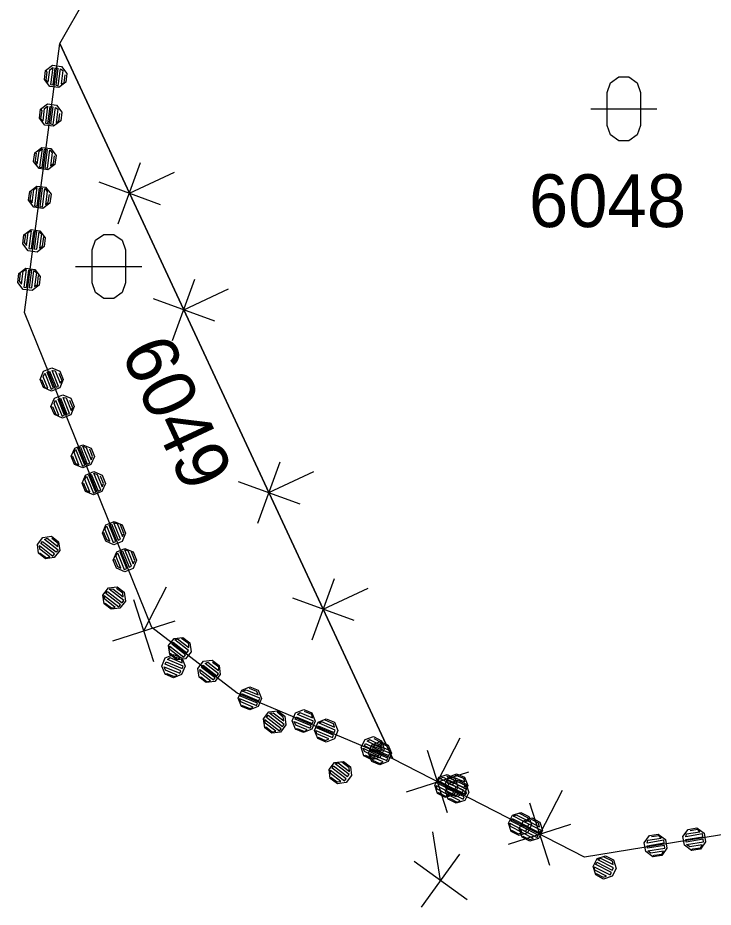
# Model space of a CAD drawing. Extents: x -266179 to -264727, y -1243225 to -1241702.
# Drawn here: x -265695.85 to -265674.79, y -1241835.92 to -1241808.99 of the extents above; entities that cross this region are included whole.
import ezdxf

# ---------------------------------------------------------------- set-up
doc = ezdxf.new("R2010")
doc.units = 0
for name, color, linetype in [('Vrstva 1', 7, 'Continuous'), ('Vrstva 19', 7, 'Continuous'), ('Vrstva 21', 7, 'Continuous')]:
    doc.layers.add(name, color=color, linetype=linetype)

msp = doc.modelspace()

# ---------------------------------------------------------------- linework, layer by layer
at = {"layer": 'Vrstva 1'}
for p, q in [((-265694.58, -1241809.77), (-265684.58, -1241792.19)), ((-265695.65, -1241817.92), (-265694.58, -1241809.77)), ((-265694.58, -1241809.77), (-265684.49, -1241831.43)), ((-265691.79, -1241827.45), (-265695.65, -1241817.92)), ((-265689.21, -1241829.44), (-265691.79, -1241827.45)), ((-265684.49, -1241831.43), (-265689.21, -1241829.44)), ((-265678.69, -1241834.41), (-265684.49, -1241831.43)), ((-265668.24, -1241832.71), (-265678.69, -1241834.41))]:
    msp.add_line(p, q, dxfattribs=at)
for points in [[(-265678, -1241811.25), (-265677.9, -1241810.96), (-265677.65, -1241810.78), (-265677.34, -1241810.78), (-265677.09, -1241810.96), (-265676.99, -1241811.25), (-265676.99, -1241812.25), (-265677.09, -1241812.54), (-265677.34, -1241812.72), (-265677.65, -1241812.72), (-265677.9, -1241812.54), (-265678, -1241812.25)], [(-265693.6, -1241816.02), (-265693.5, -1241815.73), (-265693.25, -1241815.55), (-265692.94, -1241815.55), (-265692.69, -1241815.73), (-265692.59, -1241816.02), (-265692.59, -1241817.02), (-265692.69, -1241817.31), (-265692.94, -1241817.49), (-265693.25, -1241817.49), (-265693.5, -1241817.31), (-265693.6, -1241817.02)]]:
    msp.add_lwpolyline(points, close=True, dxfattribs=at)
for points in [[(-265678.5, -1241811.75), (-265677.23, -1241811.75), (-265676.5, -1241811.75)], [(-265694.1, -1241816.52), (-265692.83, -1241816.52), (-265692.1, -1241816.52)]]:
    msp.add_lwpolyline(points, dxfattribs=at)
at = {"layer": 'Vrstva 19'}
for p, q in [((-265694.58, -1241809.77), (-265684.58, -1241792.19)), ((-265695.65, -1241817.92), (-265694.58, -1241809.77)), ((-265691.79, -1241827.45), (-265695.65, -1241817.92)), ((-265689.21, -1241829.44), (-265691.79, -1241827.45)), ((-265684.49, -1241831.43), (-265689.21, -1241829.44)), ((-265678.69, -1241834.41), (-265684.49, -1241831.43)), ((-265668.24, -1241832.71), (-265678.69, -1241834.41))]:
    msp.add_line(p, q, dxfattribs=at)
for points in [[(-265695.01, -1241810.591), (-265694.797, -1241810.427), (-265694.529, -1241810.463), (-265694.365, -1241810.676), (-265694.401, -1241810.943), (-265694.614, -1241811.107), (-265694.881, -1241811.072), (-265695.045, -1241810.859), (-265695.01, -1241810.591), (-265694.975, -1241810.636), (-265695.007, -1241810.874), (-265694.935, -1241810.944), (-265694.886, -1241810.567), (-265694.796, -1241810.498), (-265694.864, -1241811.014), (-265694.784, -1241811.024), (-265694.717, -1241810.508), (-265694.637, -1241810.519), (-265694.705, -1241811.034), (-265694.627, -1241811.055), (-265694.559, -1241810.539), (-265694.485, -1241810.589), (-265694.539, -1241810.996), (-265694.453, -1241810.957), (-265694.421, -1241810.719)], [(-265695.163, -1241811.761), (-265694.95, -1241811.597), (-265694.683, -1241811.633), (-265694.519, -1241811.846), (-265694.554, -1241812.113), (-265694.767, -1241812.277), (-265695.035, -1241812.242), (-265695.199, -1241812.029), (-265695.163, -1241811.761), (-265695.129, -1241811.806), (-265695.16, -1241812.044), (-265695.089, -1241812.114), (-265695.039, -1241811.737), (-265694.95, -1241811.668), (-265695.017, -1241812.184), (-265694.938, -1241812.194), (-265694.87, -1241811.678), (-265694.791, -1241811.689), (-265694.859, -1241812.204), (-265694.781, -1241812.225), (-265694.713, -1241811.709), (-265694.639, -1241811.759), (-265694.692, -1241812.166), (-265694.606, -1241812.127), (-265694.575, -1241811.889)], [(-265695.337, -1241813.079), (-265695.124, -1241812.916), (-265694.856, -1241812.951), (-265694.693, -1241813.164), (-265694.728, -1241813.432), (-265694.941, -1241813.596), (-265695.209, -1241813.56), (-265695.372, -1241813.347), (-265695.337, -1241813.079), (-265695.299, -1241813.095), (-265695.33, -1241813.333), (-265695.261, -1241813.422), (-265695.209, -1241813.026), (-265695.119, -1241812.957), (-265695.192, -1241813.512), (-265695.113, -1241813.522), (-265695.04, -1241812.967), (-265694.961, -1241812.978), (-265695.034, -1241813.533), (-265694.954, -1241813.543), (-265694.881, -1241812.988), (-265694.813, -1241813.078), (-265694.865, -1241813.474), (-265694.775, -1241813.406), (-265694.744, -1241813.168)], [(-265695.491, -1241814.249), (-265695.278, -1241814.086), (-265695.01, -1241814.121), (-265694.846, -1241814.334), (-265694.882, -1241814.602), (-265695.095, -1241814.766), (-265695.362, -1241814.73), (-265695.526, -1241814.517), (-265695.491, -1241814.249), (-265695.452, -1241814.265), (-265695.484, -1241814.503), (-265695.415, -1241814.592), (-265695.363, -1241814.196), (-265695.273, -1241814.127), (-265695.346, -1241814.682), (-265695.267, -1241814.692), (-265695.194, -1241814.137), (-265695.114, -1241814.148), (-265695.187, -1241814.703), (-265695.108, -1241814.713), (-265695.035, -1241814.158), (-265694.966, -1241814.248), (-265695.018, -1241814.644), (-265694.929, -1241814.576), (-265694.897, -1241814.338)], [(-265695.665, -1241815.568), (-265695.451, -1241815.404), (-265695.184, -1241815.44), (-265695.02, -1241815.653), (-265695.055, -1241815.92), (-265695.268, -1241816.084), (-265695.536, -1241816.049), (-265695.7, -1241815.836), (-265695.665, -1241815.568), (-265695.624, -1241815.563), (-265695.655, -1241815.801), (-265695.586, -1241815.891), (-265695.534, -1241815.494), (-265695.447, -1241815.445), (-265695.517, -1241815.981), (-265695.438, -1241815.991), (-265695.369, -1241815.466), (-265695.288, -1241815.466), (-265695.357, -1241815.992), (-265695.278, -1241816.002), (-265695.209, -1241815.477), (-265695.136, -1241815.537), (-265695.192, -1241815.963), (-265695.104, -1241815.904), (-265695.067, -1241815.626)], [(-265695.818, -1241816.738), (-265695.605, -1241816.574), (-265695.337, -1241816.61), (-265695.174, -1241816.823), (-265695.209, -1241817.09), (-265695.422, -1241817.254), (-265695.69, -1241817.219), (-265695.853, -1241817.006), (-265695.818, -1241816.738), (-265695.777, -1241816.733), (-265695.809, -1241816.971), (-265695.74, -1241817.061), (-265695.687, -1241816.664), (-265695.6, -1241816.615), (-265695.671, -1241817.151), (-265695.591, -1241817.161), (-265695.522, -1241816.636), (-265695.442, -1241816.636), (-265695.511, -1241817.162), (-265695.431, -1241817.172), (-265695.362, -1241816.647), (-265695.29, -1241816.707), (-265695.346, -1241817.133), (-265695.257, -1241817.074), (-265695.221, -1241816.796)], [(-265695.178, -1241819.941), (-265695.073, -1241819.693), (-265694.823, -1241819.592), (-265694.575, -1241819.696), (-265694.474, -1241819.947), (-265694.579, -1241820.194), (-265694.829, -1241820.296), (-265695.076, -1241820.191), (-265695.178, -1241819.941), (-265695.126, -1241819.963), (-265695.036, -1241820.185), (-265694.939, -1241820.211), (-265695.082, -1241819.859), (-265695.038, -1241819.754), (-265694.842, -1241820.236), (-265694.768, -1241820.206), (-265694.963, -1241819.724), (-265694.889, -1241819.694), (-265694.694, -1241820.176), (-265694.616, -1241820.155), (-265694.811, -1241819.673), (-265694.722, -1241819.68), (-265694.568, -1241820.06), (-265694.513, -1241819.984), (-265694.603, -1241819.762)], [(-265694.847, -1241820.758), (-265694.742, -1241820.511), (-265694.492, -1241820.409), (-265694.244, -1241820.514), (-265694.143, -1241820.764), (-265694.248, -1241821.012), (-265694.498, -1241821.113), (-265694.745, -1241821.008), (-265694.847, -1241820.758), (-265694.795, -1241820.78), (-265694.704, -1241821.003), (-265694.608, -1241821.028), (-265694.751, -1241820.676), (-265694.706, -1241820.572), (-265694.511, -1241821.054), (-265694.437, -1241821.024), (-265694.632, -1241820.542), (-265694.558, -1241820.512), (-265694.363, -1241820.994), (-265694.285, -1241820.973), (-265694.48, -1241820.491), (-265694.391, -1241820.498), (-265694.237, -1241820.878), (-265694.182, -1241820.801), (-265694.272, -1241820.579)], [(-265694.235, -1241822.267), (-265694.13, -1241822.019), (-265693.88, -1241821.918), (-265693.632, -1241822.022), (-265693.531, -1241822.273), (-265693.636, -1241822.52), (-265693.886, -1241822.622), (-265694.133, -1241822.517), (-265694.235, -1241822.267), (-265694.194, -1241822.261), (-265694.104, -1241822.483), (-265694, -1241822.527), (-265694.15, -1241822.157), (-265694.106, -1241822.053), (-265693.895, -1241822.572), (-265693.821, -1241822.541), (-265694.032, -1241822.023), (-265693.957, -1241821.992), (-265693.747, -1241822.511), (-265693.673, -1241822.481), (-265693.883, -1241821.962), (-265693.779, -1241822.006), (-265693.629, -1241822.377), (-265693.585, -1241822.273), (-265693.675, -1241822.051)], [(-265693.904, -1241823.084), (-265693.799, -1241822.837), (-265693.549, -1241822.735), (-265693.301, -1241822.84), (-265693.2, -1241823.09), (-265693.304, -1241823.338), (-265693.555, -1241823.439), (-265693.802, -1241823.334), (-265693.904, -1241823.084), (-265693.863, -1241823.079), (-265693.773, -1241823.301), (-265693.668, -1241823.345), (-265693.819, -1241822.974), (-265693.775, -1241822.87), (-265693.564, -1241823.389), (-265693.49, -1241823.359), (-265693.7, -1241822.84), (-265693.626, -1241822.81), (-265693.416, -1241823.329), (-265693.342, -1241823.299), (-265693.552, -1241822.78), (-265693.448, -1241822.824), (-265693.298, -1241823.195), (-265693.254, -1241823.09), (-265693.344, -1241822.868)], [(-265693.292, -1241824.593), (-265693.187, -1241824.345), (-265692.937, -1241824.244), (-265692.689, -1241824.349), (-265692.588, -1241824.599), (-265692.692, -1241824.846), (-265692.943, -1241824.948), (-265693.19, -1241824.843), (-265693.292, -1241824.593), (-265693.258, -1241824.569), (-265693.168, -1241824.791), (-265693.064, -1241824.835), (-265693.214, -1241824.464), (-265693.163, -1241824.379), (-265692.96, -1241824.879), (-265692.886, -1241824.849), (-265693.085, -1241824.358), (-265693.014, -1241824.319), (-265692.815, -1241824.81), (-265692.741, -1241824.78), (-265692.94, -1241824.288), (-265692.847, -1241824.305), (-265692.686, -1241824.703), (-265692.638, -1241824.608), (-265692.743, -1241824.349)], [(-265695.226, -1241825.205), (-265695.26, -1241824.939), (-265695.096, -1241824.725), (-265694.829, -1241824.69), (-265694.615, -1241824.855), (-265694.581, -1241825.122), (-265694.746, -1241825.336), (-265695.012, -1241825.37), (-265695.226, -1241825.205), (-265695.17, -1241825.198), (-265694.98, -1241825.345), (-265694.883, -1241825.318), (-265695.184, -1241825.086), (-265695.199, -1241824.974), (-265694.787, -1241825.291), (-265694.738, -1241825.228), (-265695.15, -1241824.91), (-265695.101, -1241824.847), (-265694.689, -1241825.164), (-265694.633, -1241825.107), (-265695.044, -1241824.79), (-265694.964, -1241824.751), (-265694.639, -1241825.001), (-265694.63, -1241824.907), (-265694.82, -1241824.761)], [(-265692.96, -1241825.41), (-265692.856, -1241825.163), (-265692.606, -1241825.061), (-265692.358, -1241825.166), (-265692.257, -1241825.416), (-265692.361, -1241825.664), (-265692.612, -1241825.765), (-265692.859, -1241825.661), (-265692.96, -1241825.41), (-265692.927, -1241825.386), (-265692.837, -1241825.608), (-265692.733, -1241825.653), (-265692.883, -1241825.282), (-265692.831, -1241825.196), (-265692.629, -1241825.697), (-265692.554, -1241825.667), (-265692.754, -1241825.175), (-265692.683, -1241825.136), (-265692.484, -1241825.627), (-265692.41, -1241825.597), (-265692.609, -1241825.106), (-265692.516, -1241825.122), (-265692.355, -1241825.521), (-265692.307, -1241825.426), (-265692.412, -1241825.166)], [(-265693.238, -1241826.737), (-265693.272, -1241826.471), (-265693.108, -1241826.257), (-265692.841, -1241826.223), (-265692.627, -1241826.387), (-265692.593, -1241826.654), (-265692.757, -1241826.868), (-265693.024, -1241826.902), (-265693.238, -1241826.737), (-265693.205, -1241826.712), (-265693.015, -1241826.858), (-265692.903, -1241826.844), (-265693.22, -1241826.6), (-265693.235, -1241826.488), (-265692.791, -1241826.829), (-265692.742, -1241826.766), (-265693.186, -1241826.424), (-265693.137, -1241826.361), (-265692.693, -1241826.703), (-265692.644, -1241826.639), (-265693.088, -1241826.297), (-265692.976, -1241826.283), (-265692.659, -1241826.527), (-265692.674, -1241826.415), (-265692.864, -1241826.268)], [(-265691.25, -1241828.27), (-265691.284, -1241828.003), (-265691.119, -1241827.789), (-265690.853, -1241827.755), (-265690.639, -1241827.92), (-265690.605, -1241828.186), (-265690.769, -1241828.4), (-265691.036, -1241828.434), (-265691.25, -1241828.27), (-265691.233, -1241828.232), (-265691.043, -1241828.378), (-265690.931, -1241828.364), (-265691.248, -1241828.12), (-265691.246, -1241828.02), (-265690.819, -1241828.349), (-265690.77, -1241828.286), (-265691.19, -1241827.962), (-265691.149, -1241827.893), (-265690.729, -1241828.216), (-265690.68, -1241828.153), (-265691.1, -1241827.83), (-265691.011, -1241827.797), (-265690.671, -1241828.059), (-265690.677, -1241827.953), (-265690.899, -1241827.782)], [(-265691.387, -1241828.87), (-265691.489, -1241828.622), (-265691.384, -1241828.373), (-265691.135, -1241828.271), (-265690.886, -1241828.376), (-265690.785, -1241828.625), (-265690.89, -1241828.874), (-265691.138, -1241828.975), (-265691.387, -1241828.87), (-265691.335, -1241828.849), (-265691.114, -1241828.942), (-265691.027, -1241828.892), (-265691.378, -1241828.744), (-265691.42, -1241828.64), (-265690.941, -1241828.841), (-265690.91, -1241828.768), (-265691.389, -1241828.566), (-265691.358, -1241828.492), (-265690.879, -1241828.694), (-265690.839, -1241828.624), (-265691.318, -1241828.422), (-265691.25, -1241828.364), (-265690.872, -1241828.523), (-265690.887, -1241828.43), (-265691.108, -1241828.337)], [(-265690.363, -1241828.956), (-265690.397, -1241828.69), (-265690.232, -1241828.476), (-265689.966, -1241828.442), (-265689.752, -1241828.606), (-265689.718, -1241828.873), (-265689.882, -1241829.087), (-265690.149, -1241829.121), (-265690.363, -1241828.956), (-265690.307, -1241828.949), (-265690.117, -1241829.096), (-265690.02, -1241829.069), (-265690.321, -1241828.837), (-265690.336, -1241828.725), (-265689.924, -1241829.042), (-265689.875, -1241828.979), (-265690.287, -1241828.661), (-265690.238, -1241828.598), (-265689.826, -1241828.915), (-265689.769, -1241828.858), (-265690.181, -1241828.541), (-265690.101, -1241828.502), (-265689.776, -1241828.752), (-265689.767, -1241828.658), (-265689.957, -1241828.512)], [(-265689.074, -1241829.845), (-265689.175, -1241829.596), (-265689.071, -1241829.347), (-265688.822, -1241829.246), (-265688.573, -1241829.35), (-265688.472, -1241829.599), (-265688.576, -1241829.848), (-265688.825, -1241829.949), (-265689.074, -1241829.845), (-265689.049, -1241829.812), (-265688.828, -1241829.905), (-265688.723, -1241829.862), (-265689.092, -1241829.707), (-265689.135, -1241829.602), (-265688.619, -1241829.819), (-265688.588, -1241829.746), (-265689.104, -1241829.528), (-265689.073, -1241829.455), (-265688.556, -1241829.672), (-265688.525, -1241829.598), (-265689.042, -1241829.381), (-265688.937, -1241829.338), (-265688.568, -1241829.494), (-265688.611, -1241829.389), (-265688.832, -1241829.296)], [(-265688.375, -1241830.489), (-265688.409, -1241830.222), (-265688.244, -1241830.008), (-265687.978, -1241829.974), (-265687.764, -1241830.138), (-265687.73, -1241830.405), (-265687.894, -1241830.619), (-265688.161, -1241830.653), (-265688.375, -1241830.489), (-265688.342, -1241830.463), (-265688.152, -1241830.609), (-265688.04, -1241830.595), (-265688.357, -1241830.351), (-265688.371, -1241830.239), (-265687.928, -1241830.58), (-265687.879, -1241830.517), (-265688.323, -1241830.175), (-265688.274, -1241830.112), (-265687.83, -1241830.454), (-265687.781, -1241830.39), (-265688.225, -1241830.048), (-265688.113, -1241830.034), (-265687.796, -1241830.278), (-265687.81, -1241830.166), (-265688, -1241830.019)], [(-265687.446, -1241830.532), (-265687.547, -1241830.283), (-265687.442, -1241830.035), (-265687.193, -1241829.933), (-265686.945, -1241830.038), (-265686.843, -1241830.287), (-265686.948, -1241830.536), (-265687.197, -1241830.637), (-265687.446, -1241830.532), (-265687.393, -1241830.511), (-265687.172, -1241830.604), (-265687.086, -1241830.554), (-265687.436, -1241830.406), (-265687.479, -1241830.301), (-265686.999, -1241830.503), (-265686.968, -1241830.43), (-265687.448, -1241830.228), (-265687.417, -1241830.154), (-265686.937, -1241830.356), (-265686.897, -1241830.286), (-265687.376, -1241830.084), (-265687.308, -1241830.026), (-265686.93, -1241830.185), (-265686.945, -1241830.092), (-265687.167, -1241829.999)], [(-265686.761, -1241830.819), (-265686.862, -1241830.57), (-265686.757, -1241830.321), (-265686.509, -1241830.22), (-265686.26, -1241830.325), (-265686.158, -1241830.573), (-265686.263, -1241830.822), (-265686.512, -1241830.924), (-265686.761, -1241830.819), (-265686.755, -1241830.778), (-265686.533, -1241830.871), (-265686.429, -1241830.829), (-265686.797, -1241830.673), (-265686.821, -1241830.576), (-265686.324, -1241830.786), (-265686.293, -1241830.712), (-265686.781, -1241830.506), (-265686.759, -1241830.429), (-265686.271, -1241830.635), (-265686.24, -1241830.561), (-265686.728, -1241830.355), (-265686.651, -1241830.301), (-265686.255, -1241830.468), (-265686.288, -1241830.367), (-265686.546, -1241830.258)], [(-265685.374, -1241831.336), (-265685.456, -1241831.08), (-265685.333, -1241830.84), (-265685.077, -1241830.758), (-265684.837, -1241830.881), (-265684.754, -1241831.137), (-265684.878, -1241831.377), (-265685.134, -1241831.459), (-265685.374, -1241831.336), (-265685.32, -1241831.318), (-265685.107, -1241831.428), (-265685.017, -1241831.384), (-265685.355, -1241831.211), (-265685.389, -1241831.103), (-265684.927, -1241831.341), (-265684.89, -1241831.269), (-265685.353, -1241831.032), (-265685.316, -1241830.961), (-265684.854, -1241831.198), (-265684.808, -1241831.132), (-265685.271, -1241830.894), (-265685.198, -1241830.841), (-265684.834, -1241831.029), (-265684.842, -1241830.935), (-265685.055, -1241830.825)], [(-265685.132, -1241831.506), (-265685.234, -1241831.258), (-265685.129, -1241831.009), (-265684.88, -1241830.907), (-265684.631, -1241831.012), (-265684.53, -1241831.261), (-265684.635, -1241831.51), (-265684.884, -1241831.611), (-265685.132, -1241831.506), (-265685.108, -1241831.474), (-265684.886, -1241831.567), (-265684.782, -1241831.524), (-265685.15, -1241831.369), (-265685.193, -1241831.264), (-265684.677, -1241831.481), (-265684.646, -1241831.408), (-265685.162, -1241831.19), (-265685.131, -1241831.116), (-265684.615, -1241831.334), (-265684.584, -1241831.26), (-265685.1, -1241831.043), (-265684.995, -1241831), (-265684.626, -1241831.155), (-265684.669, -1241831.051), (-265684.89, -1241830.957)], [(-265686.387, -1241832.021), (-265686.421, -1241831.754), (-265686.256, -1241831.54), (-265685.99, -1241831.506), (-265685.776, -1241831.671), (-265685.741, -1241831.937), (-265685.906, -1241832.151), (-265686.173, -1241832.185), (-265686.387, -1241832.021), (-265686.37, -1241831.983), (-265686.18, -1241832.129), (-265686.068, -1241832.115), (-265686.385, -1241831.871), (-265686.383, -1241831.771), (-265685.956, -1241832.1), (-265685.907, -1241832.037), (-265686.327, -1241831.713), (-265686.286, -1241831.644), (-265685.866, -1241831.967), (-265685.817, -1241831.904), (-265686.237, -1241831.581), (-265686.148, -1241831.548), (-265685.808, -1241831.81), (-265685.814, -1241831.704), (-265686.036, -1241831.533)], [(-265683.141, -1241832.483), (-265683.223, -1241832.227), (-265683.1, -1241831.987), (-265682.844, -1241831.905), (-265682.604, -1241832.028), (-265682.522, -1241832.284), (-265682.645, -1241832.524), (-265682.901, -1241832.606), (-265683.141, -1241832.483), (-265683.114, -1241832.452), (-265682.901, -1241832.561), (-265682.793, -1241832.527), (-265683.149, -1241832.344), (-265683.183, -1241832.236), (-265682.685, -1241832.492), (-265682.649, -1241832.421), (-265683.147, -1241832.165), (-265683.11, -1241832.094), (-265682.612, -1241832.35), (-265682.575, -1241832.279), (-265683.074, -1241832.023), (-265682.966, -1241831.988), (-265682.61, -1241832.171), (-265682.645, -1241832.063), (-265682.858, -1241831.954)], [(-265682.819, -1241832.481), (-265682.921, -1241832.232), (-265682.816, -1241831.983), (-265682.567, -1241831.882), (-265682.318, -1241831.986), (-265682.217, -1241832.235), (-265682.321, -1241832.484), (-265682.57, -1241832.585), (-265682.819, -1241832.481), (-265682.813, -1241832.44), (-265682.592, -1241832.533), (-265682.487, -1241832.49), (-265682.856, -1241832.335), (-265682.88, -1241832.238), (-265682.382, -1241832.448), (-265682.351, -1241832.374), (-265682.84, -1241832.168), (-265682.818, -1241832.091), (-265682.329, -1241832.296), (-265682.298, -1241832.223), (-265682.787, -1241832.017), (-265682.71, -1241831.963), (-265682.313, -1241832.13), (-265682.347, -1241832.029), (-265682.605, -1241831.92)], [(-265682.813, -1241832.652), (-265682.895, -1241832.396), (-265682.772, -1241832.156), (-265682.516, -1241832.073), (-265682.276, -1241832.197), (-265682.193, -1241832.453), (-265682.317, -1241832.693), (-265682.573, -1241832.775), (-265682.813, -1241832.652), (-265682.759, -1241832.634), (-265682.546, -1241832.744), (-265682.456, -1241832.7), (-265682.794, -1241832.527), (-265682.828, -1241832.419), (-265682.366, -1241832.656), (-265682.329, -1241832.585), (-265682.792, -1241832.348), (-265682.755, -1241832.277), (-265682.293, -1241832.514), (-265682.247, -1241832.448), (-265682.71, -1241832.21), (-265682.637, -1241832.157), (-265682.273, -1241832.344), (-265682.281, -1241832.25), (-265682.494, -1241832.141)], [(-265680.909, -1241833.63), (-265680.991, -1241833.374), (-265680.867, -1241833.134), (-265680.612, -1241833.052), (-265680.371, -1241833.175), (-265680.289, -1241833.431), (-265680.413, -1241833.671), (-265680.668, -1241833.753), (-265680.909, -1241833.63), (-265680.899, -1241833.59), (-265680.686, -1241833.699), (-265680.578, -1241833.665), (-265680.934, -1241833.482), (-265680.951, -1241833.383), (-265680.47, -1241833.63), (-265680.434, -1241833.559), (-265680.905, -1241833.317), (-265680.878, -1241833.241), (-265680.406, -1241833.483), (-265680.37, -1241833.412), (-265680.841, -1241833.17), (-265680.76, -1241833.122), (-265680.378, -1241833.318), (-265680.403, -1241833.215), (-265680.652, -1241833.087)], [(-265680.58, -1241833.799), (-265680.662, -1241833.543), (-265680.539, -1241833.303), (-265680.283, -1241833.22), (-265680.043, -1241833.344), (-265679.961, -1241833.6), (-265680.084, -1241833.84), (-265680.34, -1241833.922), (-265680.58, -1241833.799), (-265680.553, -1241833.768), (-265680.34, -1241833.877), (-265680.232, -1241833.843), (-265680.588, -1241833.66), (-265680.622, -1241833.552), (-265680.124, -1241833.808), (-265680.088, -1241833.737), (-265680.586, -1241833.481), (-265680.549, -1241833.41), (-265680.051, -1241833.666), (-265680.015, -1241833.595), (-265680.513, -1241833.339), (-265680.405, -1241833.304), (-265680.049, -1241833.487), (-265680.084, -1241833.379), (-265680.297, -1241833.269)], [(-265675.443, -1241834.206), (-265675.661, -1241834.049), (-265675.705, -1241833.783), (-265675.548, -1241833.565), (-265675.281, -1241833.521), (-265675.063, -1241833.678), (-265675.02, -1241833.945), (-265675.177, -1241834.163), (-265675.443, -1241834.206), (-265675.41, -1241834.16), (-265675.173, -1241834.122), (-265675.127, -1241834.033), (-265675.502, -1241834.094), (-265675.594, -1241834.028), (-265675.08, -1241833.945), (-265675.093, -1241833.866), (-265675.607, -1241833.949), (-265675.619, -1241833.87), (-265675.106, -1241833.787), (-265675.109, -1241833.706), (-265675.622, -1241833.79), (-265675.596, -1241833.704), (-265675.191, -1241833.639), (-265675.253, -1241833.568), (-265675.49, -1241833.606)], [(-265676.615, -1241834.397), (-265676.833, -1241834.24), (-265676.877, -1241833.974), (-265676.72, -1241833.755), (-265676.453, -1241833.712), (-265676.235, -1241833.869), (-265676.192, -1241834.136), (-265676.349, -1241834.354), (-265676.615, -1241834.397), (-265676.582, -1241834.351), (-265676.345, -1241834.313), (-265676.299, -1241834.224), (-265676.674, -1241834.285), (-265676.766, -1241834.219), (-265676.252, -1241834.135), (-265676.265, -1241834.056), (-265676.779, -1241834.14), (-265676.791, -1241834.061), (-265676.278, -1241833.977), (-265676.281, -1241833.897), (-265676.794, -1241833.98), (-265676.768, -1241833.895), (-265676.363, -1241833.829), (-265676.425, -1241833.758), (-265676.662, -1241833.797)], [(-265678.348, -1241834.946), (-265678.43, -1241834.69), (-265678.306, -1241834.45), (-265678.051, -1241834.367), (-265677.81, -1241834.491), (-265677.728, -1241834.747), (-265677.852, -1241834.987), (-265678.108, -1241835.069), (-265678.348, -1241834.946), (-265678.338, -1241834.905), (-265678.125, -1241835.015), (-265678.017, -1241834.98), (-265678.373, -1241834.798), (-265678.39, -1241834.699), (-265677.909, -1241834.946), (-265677.873, -1241834.875), (-265678.344, -1241834.633), (-265678.317, -1241834.557), (-265677.845, -1241834.799), (-265677.809, -1241834.728), (-265678.28, -1241834.486), (-265678.199, -1241834.437), (-265677.817, -1241834.634), (-265677.842, -1241834.531), (-265678.091, -1241834.403)]]:
    msp.add_lwpolyline(points, dxfattribs=at)
at = {"layer": 'Vrstva 21'}
for p, q in [((-265694.58, -1241809.77), (-265684.58, -1241792.19)), ((-265695.65, -1241817.92), (-265694.58, -1241809.77)), ((-265694.58, -1241809.77), (-265684.49, -1241831.43)), ((-265684.49, -1241831.43), (-265694.58, -1241809.77)), ((-265692.809, -1241815.233), (-265692.131, -1241813.373)), ((-265692.47, -1241814.303), (-265691.11, -1241813.669)), ((-265693.4, -1241813.964), (-265691.54, -1241814.642)), ((-265691.164, -1241818.764), (-265690.486, -1241816.903)), ((-265690.825, -1241817.833), (-265689.466, -1241817.2)), ((-265691.755, -1241817.495), (-265689.895, -1241818.172)), ((-265691.79, -1241827.45), (-265695.65, -1241817.92)), ((-265688.584, -1241824.297), (-265687.906, -1241822.436)), ((-265688.245, -1241823.367), (-265686.885, -1241822.733)), ((-265689.175, -1241823.028), (-265687.315, -1241823.705)), ((-265686.939, -1241827.827), (-265686.261, -1241825.967)), ((-265692.032, -1241827.555), (-265691.347, -1241826.221)), ((-265686.6, -1241826.897), (-265685.241, -1241826.263)), ((-265691.729, -1241828.498), (-265692.335, -1241826.613)), ((-265687.53, -1241826.558), (-265685.67, -1241827.236)), ((-265692.975, -1241827.858), (-265691.09, -1241827.252)), ((-265689.21, -1241829.44), (-265691.79, -1241827.45)), ((-265684.49, -1241831.43), (-265689.21, -1241829.44)), ((-265683.137, -1241832.125), (-265682.452, -1241830.791)), ((-265682.835, -1241833.067), (-265683.44, -1241831.182)), ((-265678.69, -1241834.41), (-265684.49, -1241831.43)), ((-265684.08, -1241832.428), (-265682.195, -1241831.822)), ((-265680.043, -1241833.715), (-265679.357, -1241832.381)), ((-265679.74, -1241834.658), (-265680.345, -1241832.773)), ((-265668.24, -1241832.71), (-265678.69, -1241834.41)), ((-265683.045, -1241835.119), (-265683.286, -1241833.639)), ((-265680.985, -1241834.018), (-265679.1, -1241833.412)), ((-265683.624, -1241835.923), (-265682.467, -1241834.316)), ((-265682.242, -1241835.698), (-265683.849, -1241834.541))]:
    msp.add_line(p, q, dxfattribs=at)

# ---------------------------------------------------------------- texts
at = {"layer": 'Vrstva 1'}
msp.add_text('6048', height=1.6, dxfattribs=at).set_placement((-265680.371, -1241815.33))
msp.add_text('6049', height=1.6, rotation=294.9587, dxfattribs=at).set_placement((-265692.751, -1241819.112))

doc.saveas('drawing.dxf')
